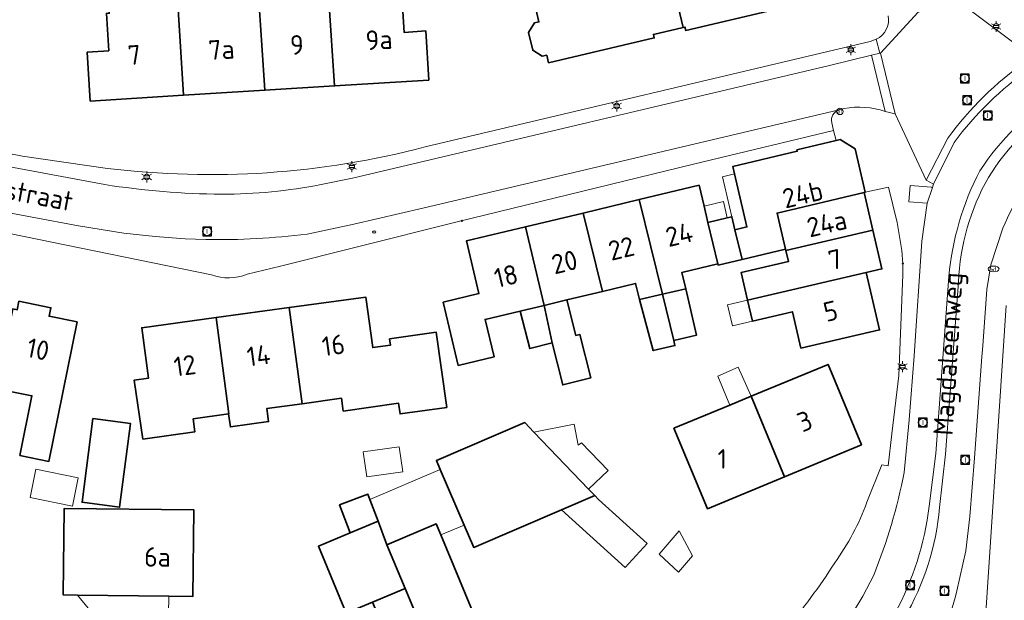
# Model space of a CAD drawing. Header units: metres. Extents: x 140853 to 145288, y 474558 to 480269.
# Tile 394 of 428: x 144321 to 144412, y 479403 to 479456. Entities that reach past the tile are written whole.
import ezdxf
from ezdxf.enums import TextEntityAlignment as Align

# ---------------------------------------------------------------- set-up
doc = ezdxf.new("R2010")
doc.units = ezdxf.units.M
doc.header["$MEASUREMENT"] = 0
for name, color, linetype, lineweight in [('B-WE-GR-GROENVOORZIENING-G', 80, 'Continuous', 18), ('B-WE-KL-ET_LS_OV_LICHTMAST-S', 190, 'Continuous', 18), ('B-WE-KL-WATER_BRANDLEIDING_PUT-S', 150, 'Continuous', 18), ('B-WE-KL-WATER_PUT-S', 170, 'Continuous', 18), ('B-WE-OG-BEBOUWING-G', 7, 'Continuous', 35), ('B-WE-OG-BEBOUWING_BIJGEBOUW-G', 7, 'Continuous', 18), ('B-WE-OG-BEBOUWING_HUISNUMMER-T18', 10, 'Continuous', 18), ('B-WE-OG-BEBOUWING_LUIFEL-G', 7, 'Continuous', 18), ('B-WE-OG-BEBOUWING_STRAATNAAM-T18', 10, 'Continuous', 18), ('B-WE-OG-TERREIN_ERF-G', 7, 'Continuous', 18), ('B-WE-RI-GWA_RIOOLPUT-S', 30, 'Continuous', 18), ('B-WE-VH-VERHARDING_ASFALT-G', 252, 'Continuous', 18), ('B-WE-VH-VERHARDING_BEDRIJFSVLOERPLAAT-G', 252, 'Continuous', 18), ('B-WE-VH-VERHARDING_BETON-G', 252, 'Continuous', 18), ('B-WE-VH-VERHARDING_STRAATBAKSTEEN-G', 252, 'Continuous', 18), ('B-WE-VH-VERHARDING_TEGEL-G', 252, 'Continuous', 18), ('B-WE-VW-AFSLUITPAAL-S', 7, 'Continuous', 18), ('X-XX-XX-ALGEMEEN-S', 7, 'Continuous', 18)]:
    doc.layers.add(name, color=color, linetype=linetype, lineweight=lineweight)
doc.styles.add('NLCS-ISO', font='txt')

# ---------------------------------------------------------------- blocks, each defined once
blk = doc.blocks.new('SIE-WEG_AFVALBAK_TYPE_01')
for radius in [0.25, 0.156]:
    blk.add_circle((0, 0), radius)
blk = doc.blocks.new('B-SIE-WEG_LICHTMAST-SO')
at = {"ltscale": 0.1}
for p, q in [((-1.1, 0.63), (-2.19, 1.27)), ((0, 1.27), (0, 2.53)), ((1.1, 0.63), (2.19, 1.27)), ((-1.1, -0.63), (-2.19, -1.27)), ((0, -1.27), (0, -2.53)), ((1.1, -0.63), (2.19, -1.27))]:
    blk.add_line(p, q, dxfattribs=at)
at = {"flags": 128}
for points in [[(-1.16, 0.5), (1.16, 0.5)], [(-1.16, -0.5), (1.16, -0.5)]]:
    blk.add_lwpolyline(points, dxfattribs=at)
at = {"ltscale": 0.1}
blk.add_circle((0, 0), 1.27, dxfattribs=at)
at = {"style": 'NLCS-ISO'}
blk.add_attdef('TYPE', text='', height=1.8, dxfattribs=at).set_placement((0, 2.53), align=Align.BOTTOM_CENTER)
blk = doc.blocks.new('SVW-AFSLUITPAAL-SO')
at = {"lineweight": 18}
blk.add_circle((0, 0), 1.5, dxfattribs=at)
at = {"lineweight": 18, "style": 'NLCS-ISO'}
blk.add_text('af', height=1.8, dxfattribs=at).set_placement((0, 0), align=Align.MIDDLE_CENTER)
blk = doc.blocks.new('SRI-PUT_INSPECTIE-SO')
at = {"lineweight": -3, "flags": 128}
blk.add_lwpolyline([(-2, -2), (2, -2), (2, 2), (-2, 2)], close=True, dxfattribs=at)
at = {"lineweight": -3, "ltscale": 1.5}
blk.add_circle((0, 0), 2, dxfattribs=at)
at = {"ltscale": 0.1, "style": 'NLCS-ISO'}
blk.add_text('I', height=2.5, dxfattribs=at).set_placement((0, -0.01), align=Align.MIDDLE_CENTER)
blk = doc.blocks.new('SKL-WATERLEIDINGPUT-SO')
at = {"color": 0, "linetype": 'ByBlock', "lineweight": 18}
blk.add_ellipse((0, 0), major_axis=(2.5, 0), ratio=0.54, dxfattribs=at)
at = {"color": 0, "linetype": 'ByBlock', "lineweight": 18, "style": 'NLCS-ISO'}
blk.add_text('wl', height=1.8, dxfattribs=at).set_placement((0, 0), align=Align.MIDDLE_CENTER)
blk = doc.blocks.new('SIE-WEG_STRAATPOT_BRANDKRAAN-SO')
blk.add_ellipse((0, 0), major_axis=(-0.729, 0), ratio=0.685994)
at = {"style": 'NLCS-ISO'}
blk.add_text('BR', height=0.4, dxfattribs=at).set_placement((-0.3, -0.15))

msp = doc.modelspace()

# ---------------------------------------------------------------- linework, layer by layer
at = {"layer": 'B-WE-GR-GROENVOORZIENING-G', "ltscale": 0.2, "flags": 128}
msp.add_lwpolyline([(144405.507, 479440.723), (144405.465, 479440.83), (144403.471, 479440.99), (144403.351, 479439.495), (144405.04, 479439.36), (144405.507, 479440.723)], close=True, dxfattribs=at)
at = {"layer": 'B-WE-OG-BEBOUWING-G', "ltscale": 0.2, "flags": 128}
for points in [[(144382.521, 479455.591), (144382.69, 479455.631), (144382.765, 479455.31), (144391.408, 479457.341), (144388.72, 479468.552), (144385.46, 479467.786), (144382.703, 479467.148), (144380.191, 479466.558), (144380.292, 479466.13), (144380.033, 479466.069), (144382.521, 479455.591)], [(144382.521, 479455.591), (144380.033, 479466.069), (144378.026, 479465.597), (144378.78, 479462.386), (144378.08, 479462.221), (144378.002, 479462.552), (144368.238, 479460.258), (144369.215, 479456.101), (144368.796, 479456.003), (144368.262, 479455.127), (144368.647, 479453.492), (144369.509, 479452.924), (144369.938, 479453.025), (144370.102, 479452.324), (144379.866, 479454.619), (144379.789, 479454.949), (144382.521, 479455.591)], [(144335.909, 479457.285), (144336.405, 479449.324), (144343.895, 479449.79), (144343.026, 479463.191), (144339.731, 479463), (144340.086, 479457.528), (144335.909, 479457.285)], [(144349.808, 479458.093), (144346.675, 479457.911), (144346.32, 479463.382), (144343.026, 479463.191), (144343.895, 479449.79), (144350.351, 479450.191), (144349.808, 479458.093)], [(144349.808, 479458.093), (144350.351, 479450.191), (144359.047, 479450.731), (144358.766, 479455.262), (144356.77, 479455.138), (144356.556, 479458.581), (144356.346, 479458.568), (144356.095, 479462.61), (144353.071, 479462.422), (144353.145, 479461.225), (144349.773, 479461.015), (144349.954, 479458.101), (144349.808, 479458.093)], [(144336.405, 479449.324), (144335.909, 479457.285), (144332.583, 479457.092), (144332.413, 479459.837), (144333.271, 479459.89), (144333.191, 479461.188), (144329.298, 479460.946), (144329.549, 479456.904), (144329.29, 479456.888), (144329.504, 479453.434), (144327.508, 479453.31), (144327.789, 479448.789), (144336.405, 479449.324)], [(144387.31, 479436.906), (144387.965, 479434.173), (144391.973, 479435.131), (144391.451, 479437.361), (144391.192, 479438.451), (144399.228, 479440.36), (144399.345, 479440.387), (144398.411, 479444.377), (144397.03, 479445.231), (144396.641, 479445.138), (144393.037, 479444.282), (144393.065, 479444.165), (144387.109, 479442.75), (144387.269, 479442.068), (144388.415, 479437.17), (144387.31, 479436.906)], [(144384.814, 479437.583), (144384.456, 479439.081), (144383.993, 479441.016), (144378.465, 479439.693), (144380.627, 479430.968), (144382.767, 479431.472), (144382.407, 479432.977), (144385.727, 479433.771), (144384.814, 479437.583)], [(144391.451, 479437.361), (144391.973, 479435.131), (144392.007, 479434.987), (144400.045, 479436.868), (144399.228, 479440.36), (144391.192, 479438.451), (144391.451, 479437.361)], [(144380.627, 479430.968), (144378.465, 479439.693), (144373.304, 479438.459), (144375.08, 479431.223), (144378.13, 479431.953), (144378.487, 479430.464), (144380.627, 479430.968)], [(144369.689, 479429.933), (144371.788, 479430.435), (144375.08, 479431.223), (144373.304, 479438.459), (144367.984, 479437.186), (144369.689, 479429.933)], [(144387.965, 479434.173), (144387.31, 479436.906), (144387.022, 479438.112), (144386.604, 479438.012), (144384.814, 479437.583), (144385.727, 479433.771), (144385.757, 479433.645), (144387.965, 479434.173)], [(144367.984, 479437.186), (144362.515, 479435.877), (144363.679, 479431.014), (144360.372, 479430.223), (144361.769, 479424.387), (144365.075, 479425.179), (144364.249, 479428.632), (144367.492, 479429.408), (144369.689, 479429.933), (144367.984, 479437.186)], [(144392.007, 479434.987), (144392.244, 479433.971), (144387.875, 479432.961), (144388.474, 479430.402), (144399.419, 479432.963), (144400.88, 479433.301), (144400.045, 479436.868), (144392.007, 479434.987)], [(144388.474, 479430.402), (144388.923, 479428.483), (144392.616, 479429.337), (144393.4, 479425.987), (144400.658, 479427.666), (144399.419, 479432.963), (144388.474, 479430.402)], [(144380.627, 479430.968), (144381.654, 479426.693), (144383.774, 479427.193), (144382.767, 479431.472), (144380.627, 479430.968)], [(144321.289, 479416.077), (144323.975, 479415.534), (144326.577, 479428.404), (144323.999, 479428.925), (144324.16, 479429.719), (144321.21, 479430.315), (144321.049, 479429.521), (144320.632, 479429.606), (144319.142, 479422.236), (144322.404, 479421.583), (144321.289, 479416.077)], [(144346.161, 479429.732), (144347.37, 479420.857), (144350.977, 479421.362), (144351.144, 479420.174), (144356.254, 479420.889), (144356.391, 479419.909), (144360.699, 479420.512), (144359.729, 479427.444), (144355.421, 479426.842), (144355.503, 479426.257), (144353.869, 479426.042), (144353.231, 479430.699), (144346.161, 479429.732)], [(144371.788, 479430.435), (144369.689, 479429.933), (144370.43, 479426.47), (144371.412, 479422.583), (144373.998, 479423.236), (144372.985, 479427.244), (144372.618, 479427.151), (144371.788, 479430.435)], [(144381.654, 479426.693), (144380.627, 479430.968), (144378.487, 479430.464), (144379.77, 479425.753), (144381.764, 479426.223), (144381.654, 479426.693)], [(144347.37, 479420.857), (144346.161, 479429.732), (144339.414, 479428.808), (144340.585, 479419.907), (144340.559, 479419.904), (144340.725, 479418.716), (144344.251, 479419.209), (144344.085, 479420.398), (144347.37, 479420.857)], [(144370.43, 479426.47), (144369.689, 479429.933), (144367.492, 479429.408), (144368.366, 479425.949), (144370.43, 479426.47)], [(144340.559, 479419.904), (144340.585, 479419.907), (144339.414, 479428.808), (144332.548, 479427.869), (144333.185, 479423.212), (144331.86, 479423.031), (144332.654, 479417.586), (144337.447, 479418.257), (144337.281, 479419.445), (144340.559, 479419.904)], [(144391.874, 479414.108), (144398.985, 479417.059), (144395.904, 479424.486), (144388.793, 479421.536), (144391.874, 479414.108)], [(144388.793, 479421.536), (144386.844, 479420.728), (144381.682, 479418.586), (144384.763, 479411.158), (144391.874, 479414.108), (144388.793, 479421.536)], [(144328.033, 479419.478), (144327.035, 479411.752), (144330.505, 479411.296), (144331.521, 479419.019), (144328.033, 479419.478)], [(144360.105, 479414.789), (144362.312, 479409.647), (144363.2, 479407.58), (144371.292, 479411.054), (144374.371, 479412.375), (144373.798, 479412.971), (144368.738, 479418.229), (144367.897, 479419.104), (144359.753, 479415.608), (144360.105, 479414.789)], [(144351.784, 479408.92), (144354.363, 479409.996), (144353.615, 479412.003), (144353.433, 479412.492), (144350.817, 479411.518), (144351.784, 479408.92)], [(144326.612, 479403.193), (144335.035, 479403.092), (144337.264, 479403.065), (144337.36, 479411.044), (144325.391, 479411.188), (144325.295, 479403.209), (144326.612, 479403.193)], [(144354.363, 479409.996), (144351.784, 479408.92), (144348.851, 479407.696), (144351.425, 479401.528), (144353.848, 479402.539), (144356.853, 479403.793), (144355.176, 479407.813), (144354.363, 479409.996)], [(144355.176, 479407.813), (144356.853, 479403.793), (144359.041, 479398.549), (144359.232, 479398.629), (144363.608, 479400.454), (144360.148, 479408.744), (144359.722, 479409.765), (144355.176, 479407.813)], [(144356.853, 479403.793), (144353.848, 479402.539), (144356.036, 479397.295), (144359.041, 479398.549), (144356.853, 479403.793)]]:
    msp.add_lwpolyline(points, close=True, dxfattribs=at)
at = {"layer": 'B-WE-OG-BEBOUWING_BIJGEBOUW-G', "ltscale": 0.2, "flags": 128}
for points in [[(144384.456, 479439.081), (144384.814, 479437.583), (144386.604, 479438.012), (144386.245, 479439.509), (144384.456, 479439.081)], [(144388.474, 479430.402), (144386.624, 479429.969), (144387.072, 479428.055), (144388.923, 479428.483), (144388.474, 479430.402)], [(144386.844, 479420.728), (144388.793, 479421.536), (144387.601, 479424.222), (144385.723, 479423.388), (144386.844, 479420.728)], [(144368.738, 479418.229), (144373.798, 479412.971), (144375.598, 479414.703), (144373.145, 479417.252), (144372.835, 479417.016), (144372.48, 479418.968), (144368.738, 479418.229)], [(144352.993, 479416.414), (144353.316, 479414.103), (144356.634, 479414.567), (144356.311, 479416.877), (144352.993, 479416.414)], [(144322.234, 479412.193), (144326.155, 479411.4), (144326.681, 479414.005), (144322.76, 479414.797), (144322.234, 479412.193)], [(144360.148, 479408.744), (144362.312, 479409.647), (144360.105, 479414.789), (144353.615, 479412.003), (144354.363, 479409.996), (144355.176, 479407.813), (144359.722, 479409.765), (144360.148, 479408.744)], [(144380.308, 479406.964), (144382.099, 479405.288), (144383.398, 479406.822), (144382.168, 479409.129), (144380.308, 479406.964)]]:
    msp.add_lwpolyline(points, close=True, dxfattribs=at)
at = {"layer": 'B-WE-OG-BEBOUWING_LUIFEL-G', "ltscale": 0.2, "flags": 128}
for points in [[(144387.31, 479436.906), (144388.415, 479437.17), (144387.269, 479442.068), (144386.157, 479441.808), (144387.022, 479438.112), (144387.31, 479436.906)], [(144374.721, 479412.012), (144374.371, 479412.375), (144371.292, 479411.054), (144377.17, 479405.724), (144379.195, 479407.957), (144374.721, 479412.012)], [(144335.035, 479403.092), (144326.612, 479403.193), (144328.587, 479400.778), (144330.346, 479398.627), (144334.995, 479399.792), (144335.035, 479403.092)]]:
    msp.add_lwpolyline(points, close=True, dxfattribs=at)
at = {"layer": 'B-WE-OG-TERREIN_ERF-G', "ltscale": 0.2, "flags": 128}
for points in [[(144285.014, 479485.265), (144287.906, 479453.798), (144289.568, 479451.396), (144304.815, 479446.961), (144321.546, 479443.699), (144329.396, 479442.582), (144329.396, 479442.582, 0.095153), (144358.696, 479444.562), (144358.696, 479444.562), (144399.794, 479454.278), (144400.361, 479454.504), (144400.361, 479454.504, 0.338561), (144401.462, 479456.662)], [(144391.932, 479399.906, 0.031198), (144396.515, 479406.157), (144396.515, 479406.157, 0.069963), (144399.491, 479411.766), (144399.491, 479411.766), (144400.857, 479415.2), (144401.468, 479415.127), (144401.785, 479418.065), (144402.442, 479423.443), (144402.809, 479432.746), (144402.803, 479433.781), (144402.704, 479434.986), (144402.272, 479437.582), (144401.472, 479440.853), (144399.345, 479440.387), (144399.228, 479440.36), (144400.045, 479436.868), (144400.88, 479433.301), (144399.419, 479432.963), (144400.658, 479427.666), (144393.4, 479425.987), (144392.616, 479429.337), (144388.923, 479428.483), (144388.474, 479430.402), (144387.875, 479432.961), (144392.244, 479433.971), (144392.007, 479434.987), (144391.973, 479435.131), (144387.965, 479434.173), (144385.757, 479433.645), (144385.727, 479433.771), (144382.407, 479432.977), (144382.767, 479431.472), (144383.774, 479427.193), (144381.654, 479426.693), (144381.764, 479426.223), (144379.77, 479425.753), (144378.487, 479430.464), (144378.13, 479431.953), (144375.08, 479431.223), (144371.788, 479430.435), (144372.618, 479427.151), (144372.985, 479427.244), (144373.998, 479423.236), (144371.412, 479422.583), (144370.43, 479426.47), (144368.366, 479425.949), (144367.492, 479429.408), (144364.249, 479428.632), (144365.075, 479425.179), (144361.769, 479424.387), (144360.372, 479430.223), (144363.679, 479431.014), (144362.515, 479435.877), (144367.984, 479437.186), (144373.304, 479438.459), (144378.465, 479439.693), (144383.993, 479441.016), (144384.456, 479439.081), (144384.456, 479439.081), (144384.814, 479437.583), (144386.604, 479438.012), (144387.022, 479438.112), (144387.31, 479436.906), (144388.415, 479437.17), (144387.269, 479442.068), (144387.109, 479442.75), (144393.065, 479444.165), (144393.037, 479444.282), (144396.641, 479445.138), (144396.417, 479446.082), (144383.489, 479442.972), (144361.665, 479437.635), (144352.343, 479435.316), (144345.349, 479433.542), (144342.294, 479432.799), (144342.294, 479432.799, -0.186595), (144338.982, 479432.757), (144338.982, 479432.757), (144309.614, 479438.764)]]:
    msp.add_lwpolyline(points, format="xyb", dxfattribs=at)
for points in [[(144391.408, 479457.341), (144382.765, 479455.31), (144382.69, 479455.631), (144382.521, 479455.591), (144379.789, 479454.949), (144379.866, 479454.619), (144370.102, 479452.324), (144369.938, 479453.025), (144369.509, 479452.924), (144368.647, 479453.492), (144368.262, 479455.127), (144368.796, 479456.003), (144369.215, 479456.101), (144368.238, 479460.258)], [(144356.556, 479458.581), (144356.77, 479455.138), (144358.766, 479455.262), (144359.047, 479450.731), (144350.351, 479450.191), (144343.895, 479449.79), (144336.405, 479449.324), (144327.789, 479448.789), (144327.508, 479453.31), (144329.504, 479453.434), (144329.29, 479456.888)], [(144321.21, 479430.315), (144324.16, 479429.719), (144323.999, 479428.925), (144326.577, 479428.404), (144323.975, 479415.534), (144321.289, 479416.077), (144322.404, 479421.583), (144319.142, 479422.236)], [(144412.341, 479429.934), (144410.103, 479396.01), (144410.022, 479394.785), (144409.851, 479392.011), (144412.281, 479383.211)]]:
    msp.add_lwpolyline(points, dxfattribs=at)
for points in [[(144346.161, 479429.732), (144353.231, 479430.699), (144353.869, 479426.042), (144355.503, 479426.257), (144355.421, 479426.842), (144359.729, 479427.444), (144360.699, 479420.512), (144356.391, 479419.909), (144356.254, 479420.889), (144351.144, 479420.174), (144350.977, 479421.362), (144347.37, 479420.857), (144344.085, 479420.398), (144344.251, 479419.209), (144340.725, 479418.716), (144340.559, 479419.904), (144337.281, 479419.445), (144337.447, 479418.257), (144332.654, 479417.586), (144331.86, 479423.031), (144333.185, 479423.212), (144332.548, 479427.869), (144339.414, 479428.808), (144346.161, 479429.732)], [(144386.844, 479420.728), (144388.793, 479421.536), (144395.904, 479424.486), (144398.985, 479417.059), (144391.874, 479414.108), (144384.763, 479411.158), (144381.682, 479418.586), (144386.844, 479420.728)], [(144328.033, 479419.478), (144331.521, 479419.019), (144330.505, 479411.296), (144327.035, 479411.752), (144328.033, 479419.478)], [(144362.312, 479409.647), (144360.105, 479414.789), (144359.753, 479415.608), (144367.897, 479419.104), (144368.738, 479418.229), (144373.798, 479412.971), (144374.371, 479412.375), (144371.292, 479411.054), (144363.2, 479407.58), (144362.312, 479409.647)], [(144353.615, 479412.003), (144354.363, 479409.996), (144355.176, 479407.813), (144359.722, 479409.765), (144360.148, 479408.744), (144363.608, 479400.454), (144359.232, 479398.629), (144359.041, 479398.549), (144356.036, 479397.295), (144353.848, 479402.539), (144351.425, 479401.528), (144348.851, 479407.696), (144351.784, 479408.92), (144350.817, 479411.518), (144353.433, 479412.492), (144353.615, 479412.003)], [(144335.035, 479403.092), (144326.612, 479403.193), (144325.295, 479403.209), (144325.391, 479411.188), (144337.36, 479411.044), (144337.264, 479403.065), (144335.035, 479403.092)]]:
    msp.add_lwpolyline(points, close=True, dxfattribs=at)
at = {"layer": 'B-WE-VH-VERHARDING_ASFALT-G', "ltscale": 0.2, "flags": 128}
for points in [[(144414.539, 479451.797, 0.081186), (144407.55, 479444.966), (144407.55, 479444.966), (144405.638, 479441.131), (144405.507, 479440.723), (144405.04, 479439.36), (144405.04, 479439.36), (144404.565, 479435.845), (144403.86, 479425.261), (144403.387, 479419.377), (144402.925, 479414.505), (144402.925, 479414.505, -0.048288), (144400.122, 479405.037), (144400.122, 479405.037, -0.084659), (144393.367, 479395.566)], [(144402.081, 479401.503, 0.093242), (144405.241, 479411.389), (144405.241, 479411.389), (144405.842, 479416.261), (144407.059, 479432.611), (144407.059, 479432.611, -0.097381), (144409.918, 479442.355), (144409.918, 479442.355, -0.117988), (144417.271, 479449.385)], [(144417.845, 479448.505, 0.135747), (144410.709, 479441.74), (144410.709, 479441.74, 0.120155), (144407.957, 479432.085), (144407.957, 479432.085), (144406.757, 479416.201), (144406.208, 479411.278), (144406.208, 479411.278, -0.109715), (144402.95, 479401.071)], [(144403.791, 479396.105, 0.13244), (144407.79, 479403.57), (144407.79, 479403.57), (144408.628, 479407.257), (144408.99, 479410.437), (144409.429, 479415.849), (144410.098, 479425.194), (144410.193, 479426.211), (144410.567, 479431.412), (144410.944, 479433.671), (144412.04, 479437.047), (144412.04, 479437.047, -0.226668), (144423.871, 479447.791)]]:
    msp.add_lwpolyline(points, format="xyb", dxfattribs=at)
at = {"layer": 'B-WE-VH-VERHARDING_BEDRIJFSVLOERPLAAT-G', "ltscale": 0.2, "flags": 128}
msp.add_lwpolyline([(144400.677, 479453.204), (144399.919, 479453.019), (144401.184, 479447.839), (144402.088, 479447.613), (144400.753, 479453.204), (144400.749, 479453.222), (144400.677, 479453.204)], close=True, dxfattribs=at)
msp.add_lwpolyline([(144405.638, 479441.131), (144407.55, 479444.966), (144407.55, 479444.966, -0.081186), (144414.539, 479451.797), (144414.539, 479451.797), (144415.174, 479452.121), (144414.907, 479452.772), (144414.181, 479452.444), (144414.181, 479452.444, 0.08543), (144406.967, 479445.354), (144406.967, 479445.354), (144404.96, 479441.484), (144405.638, 479441.131)], format="xyb", close=True, dxfattribs=at)
at = {"layer": 'B-WE-VH-VERHARDING_BETON-G', "ltscale": 0.2, "flags": 128}
for points in [[(144417.271, 479449.385, 0.117988), (144409.918, 479442.355), (144409.918, 479442.355, 0.097381), (144407.059, 479432.611), (144407.059, 479432.611), (144405.842, 479416.261), (144405.241, 479411.389), (144405.241, 479411.389, -0.093242), (144402.081, 479401.503)], [(144402.95, 479401.071, 0.109715), (144406.208, 479411.278), (144406.208, 479411.278), (144406.757, 479416.201), (144407.957, 479432.085), (144407.957, 479432.085, -0.120155), (144410.709, 479441.74), (144410.709, 479441.74, -0.135747), (144417.845, 479448.505)]]:
    msp.add_lwpolyline(points, format="xyb", dxfattribs=at)
at = {"layer": 'B-WE-VH-VERHARDING_STRAATBAKSTEEN-G', "ltscale": 0.2, "flags": 128}
msp.add_lwpolyline([(144408.035, 479457.914), (144414.907, 479452.772), (144415.174, 479452.121), (144416.114, 479452.408), (144417.226, 479452.758), (144424.362, 479454.097), (144424.481, 479454.119), (144452.36, 479459.295)], dxfattribs=at)
msp.add_lwpolyline([(144400.753, 479453.204), (144402.088, 479447.613), (144404.96, 479441.484), (144406.967, 479445.354), (144406.967, 479445.354, -0.08543), (144414.181, 479452.444), (144414.181, 479452.444), (144414.907, 479452.772), (144408.035, 479457.914), (144404.216, 479457.006), (144400.753, 479453.204)], format="xyb", close=True, dxfattribs=at)
for points in [[(144401.462, 479456.662, -0.338561), (144400.361, 479454.504), (144400.361, 479454.504), (144400.677, 479453.204), (144400.749, 479453.222), (144400.753, 479453.204), (144404.216, 479457.006)], [(144309.562, 479440.474), (144326.701, 479437.27), (144330.895, 479436.597), (144333.779, 479436.292), (144336.553, 479436.08), (144338.452, 479436.016), (144338.452, 479436.016, 0.036041), (144347.83, 479436.518), (144347.83, 479436.518), (144352.117, 479437.421), (144358.486, 479438.901), (144396.929, 479447.984), (144396.929, 479447.984), (144396.959, 479447.992), (144396.99, 479448), (144396.99, 479448), (144397.388, 479448.094), (144397.388, 479448.094, -0.129889), (144401.184, 479447.839), (144401.184, 479447.839), (144399.919, 479453.019), (144399.919, 479453.019), (144396.053, 479452.075), (144352.018, 479441.673), (144349.098, 479441.079), (144349.098, 479441.079, -0.04695), (144339.918, 479440.184), (144339.918, 479440.184, -0.034394), (144329.131, 479441.081), (144329.131, 479441.081), (144308.426, 479444.939)], [(144309.614, 479438.764), (144338.982, 479432.757), (144338.982, 479432.757, 0.186595), (144342.294, 479432.799), (144342.294, 479432.799), (144345.349, 479433.542), (144352.343, 479435.316), (144361.665, 479437.635), (144383.489, 479442.972), (144396.417, 479446.082), (144396.247, 479446.796), (144396.247, 479446.796, -0.395779), (144396.929, 479447.984), (144396.929, 479447.984), (144358.486, 479438.901), (144352.117, 479437.421), (144347.83, 479436.518), (144347.83, 479436.518, -0.036041), (144338.452, 479436.016), (144338.452, 479436.016), (144336.553, 479436.08), (144333.779, 479436.292), (144330.895, 479436.597), (144326.701, 479437.27), (144309.562, 479440.474)], [(144393.367, 479395.566, 0.084659), (144400.122, 479405.037), (144400.122, 479405.037, 0.048288), (144402.925, 479414.505), (144402.925, 479414.505), (144403.387, 479419.377), (144403.86, 479425.261), (144404.565, 479435.845), (144405.04, 479439.36), (144403.351, 479439.495), (144403.471, 479440.99), (144405.465, 479440.83), (144405.507, 479440.723), (144405.638, 479441.131), (144404.96, 479441.484), (144402.088, 479447.613), (144401.184, 479447.839), (144401.184, 479447.839, 0.129889), (144397.388, 479448.094), (144397.388, 479448.094), (144396.99, 479448), (144396.959, 479447.992), (144396.929, 479447.984), (144396.929, 479447.984, 0.395779), (144396.247, 479446.796), (144396.247, 479446.796), (144396.417, 479446.082), (144396.417, 479446.082), (144396.641, 479445.138), (144397.03, 479445.231), (144398.411, 479444.377), (144399.345, 479440.387), (144401.472, 479440.853), (144402.272, 479437.582), (144402.704, 479434.986), (144402.803, 479433.781), (144402.809, 479432.746), (144402.442, 479423.443), (144401.785, 479418.065), (144401.468, 479415.127), (144400.857, 479415.2), (144399.491, 479411.766), (144399.491, 479411.766, -0.069963), (144396.515, 479406.157), (144396.515, 479406.157, -0.031198), (144391.932, 479399.906)], [(144423.871, 479447.791, 0.226668), (144412.04, 479437.047), (144412.04, 479437.047), (144410.944, 479433.671), (144410.567, 479431.412), (144410.193, 479426.211), (144410.098, 479425.194), (144409.429, 479415.849), (144408.99, 479410.437), (144408.628, 479407.257), (144407.79, 479403.57), (144407.79, 479403.57, -0.13244), (144403.791, 479396.105), (144403.791, 479396.105), (144408.446, 479396.035), (144410.103, 479396.01), (144412.341, 479429.934)]]:
    msp.add_lwpolyline(points, format="xyb", dxfattribs=at)
at = {"layer": 'B-WE-VH-VERHARDING_TEGEL-G', "ltscale": 0.2, "flags": 128}
msp.add_lwpolyline([(144308.426, 479444.939), (144329.131, 479441.081), (144329.131, 479441.081, 0.034394), (144339.918, 479440.184), (144339.918, 479440.184, 0.04695), (144349.098, 479441.079), (144349.098, 479441.079), (144352.018, 479441.673), (144396.053, 479452.075), (144399.919, 479453.019), (144400.677, 479453.204), (144400.361, 479454.504), (144399.794, 479454.278), (144358.696, 479444.562), (144358.696, 479444.562, -0.095153), (144329.396, 479442.582), (144329.396, 479442.582), (144321.546, 479443.699), (144304.815, 479446.961)], format="xyb", dxfattribs=at)

# ---------------------------------------------------------------- block references
at = {"layer": 'B-WE-KL-ET_LS_OV_LICHTMAST-S', "xscale": 0.2, "yscale": 0.2, "zscale": 0.2}
for p in [(144411.426, 479455.679), (144398.007, 479453.528), (144376.391, 479448.338), (144351.947, 479442.749), (144333.003, 479441.788), (144402.784, 479424.281)]:
    msp.add_blockref('B-SIE-WEG_LICHTMAST-SO', p, dxfattribs=at)
at = {"layer": 'B-WE-KL-WATER_BRANDLEIDING_PUT-S', "xscale": 0.2, "yscale": 0.2, "zscale": 0.2}
msp.add_blockref('SIE-WEG_STRAATPOT_BRANDKRAAN-SO', (144354.01, 479436.71), dxfattribs=at)
at = {"layer": 'B-WE-KL-WATER_PUT-S', "xscale": 0.2, "yscale": 0.2, "zscale": 0.2}
msp.add_blockref('SKL-WATERLEIDINGPUT-SO', (144411.186, 479433.296), dxfattribs=at)
at = {"layer": 'B-WE-RI-GWA_RIOOLPUT-S', "xscale": 0.2, "yscale": 0.2, "zscale": 0.2}
for p in [(144408.54, 479450.891), (144408.74, 479448.879), (144410.642, 479447.47), (144338.583, 479436.765), (144404.657, 479419.123), (144408.569, 479415.666), (144403.482, 479404.111), (144406.656, 479403.568)]:
    msp.add_blockref('SRI-PUT_INSPECTIE-SO', p, dxfattribs=at)
at = {"layer": 'B-WE-VW-AFSLUITPAAL-S', "xscale": 0.2, "yscale": 0.2, "zscale": 0.2}
msp.add_blockref('SVW-AFSLUITPAAL-SO', (144397.005, 479447.838), dxfattribs=at)
at = {"layer": 'X-XX-XX-ALGEMEEN-S', "xscale": 0.2, "yscale": 0.2, "zscale": 0.2}
for p in [(144362.096, 479437.74), (144402.81, 479433.783)]:
    msp.add_blockref('SIE-WEG_AFVALBAK_TYPE_01', p, dxfattribs=at)

# ---------------------------------------------------------------- texts
at = {"layer": 'B-WE-OG-BEBOUWING_HUISNUMMER-T18', "style": 'NLCS-ISO'}
for s, rotation, p in [('9', 3.6, (144346.875, 479453.983)), ('9a', 3.6, (144354.451, 479454.453)), ('7', 3.6, (144331.849, 479453.049)), ('7a', 3.6, (144339.902, 479453.549)), ('24b', 13.4, (144393.564, 479440.172)), ('24a', 13.2, (144395.792, 479437.488)), ('24', 13.5, (144382.16, 479436.464)), ('22', 13.5, (144376.815, 479435.186)), ('20', 13.5, (144371.574, 479433.932)), ('7', 13.2, (144396.568, 479434.172)), ('18', 13.5, (144366.18, 479432.641)), ('5', 13.2, (144396.144, 479429.403)), ('10', 348.6, (144322.972, 479425.878)), ('16', 7.8, (144350.238, 479426.252)), ('14', 7.8, (144343.329, 479425.307)), ('12', 7.8, (144336.523, 479424.375)), ('3', 22.5, (144393.75, 479419.24))]:
    msp.add_text(s, height=1.8, rotation=rotation, dxfattribs=at).set_placement(p, align=Align.MIDDLE_CENTER)
for s, p in [('1', (144386.13, 479415.758)), ('6a', (144334, 479406.707))]:
    msp.add_text(s, height=1.8, dxfattribs=at).set_placement(p, align=Align.MIDDLE_CENTER)
at = {"layer": 'B-WE-OG-BEBOUWING_STRAATNAAM-T18', "style": 'NLCS-ISO'}
for s, rotation, p in [('Botterstraat', 349.4, (144319.74, 479440.699)), ('Magdaleenweg', 86.4, (144406.977, 479425.463))]:
    msp.add_text(s, height=1.8, rotation=rotation, dxfattribs=at).set_placement(p, align=Align.MIDDLE_CENTER)

doc.saveas('drawing.dxf')
